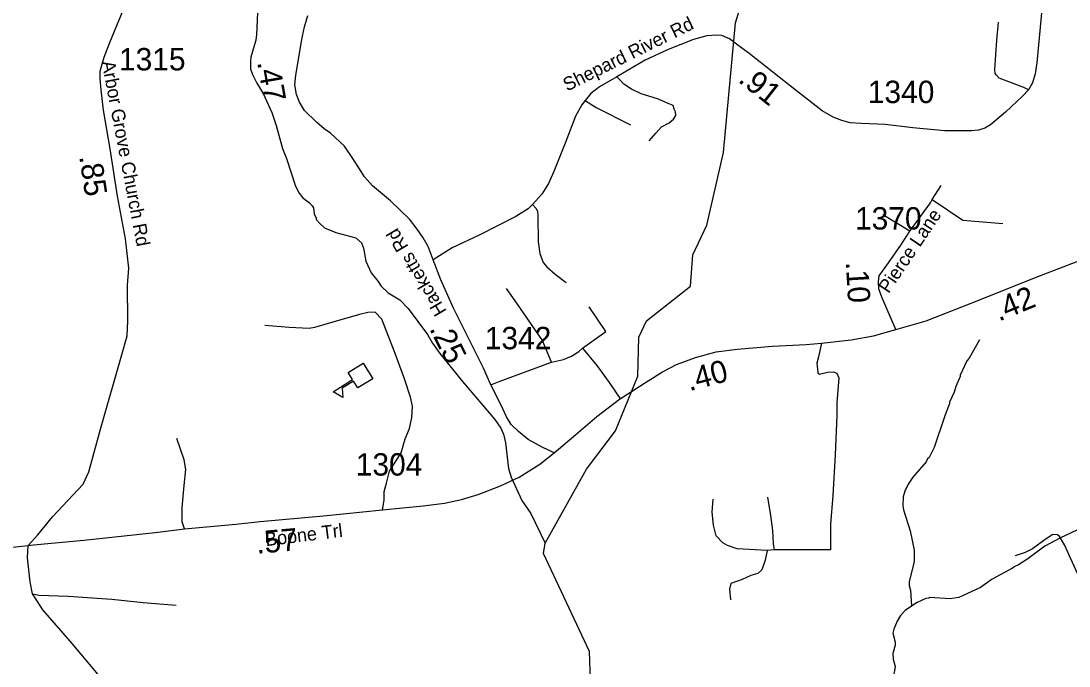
# Model space of a CAD drawing. Extents: x 1248089 to 1457196, y 820910 to 988753.
# Drawn here: x 1331365 to 1337218, y 892512 to 896114 of the extents above; entities that cross this region are included whole.
import ezdxf

# ---------------------------------------------------------------- set-up
doc = ezdxf.new("R2010")
doc.units = 0
for name, color, linetype in [('Exist Cultural Educational Facility High CELL', 7, 'Continuous'), ('Exist Hydrographic Misc Water Feature', 7, 'Continuous'), ('Exist Road Non-System Type 51', 7, 'Continuous'), ('Exist Road Secondary Type 51 Attributed', 7, 'Continuous'), ('Exist Road Secondary Type 51 Label', 7, 'Continuous'), ('Prop GRAU CAT1 Cell', 7, 'Continuous'), ('Prop Lane Lines', 7, 'Continuous')]:
    doc.layers.add(name, color=color, linetype=linetype)

msp = doc.modelspace()

# ---------------------------------------------------------------- linework, layer by layer
at = {"layer": 'Exist Cultural Educational Facility High CELL'}
msp.add_lwpolyline([(1333329.1, 894116.5), (1333246.1, 894064.6), (1333221.6, 894103.6), (1333158, 894063.8), (1333162.4, 894011), (1333107.6, 894043.6), (1333216.5, 894111.8), (1333192.1, 894150.8), (1333275.1, 894202.7)], close=True, dxfattribs=at)
at = {"layer": 'Exist Hydrographic Misc Water Feature'}
for points in [[(1334544.5, 892429.4), (1334540.5, 892593.7), (1334283.1, 893140.3), (1334291.7, 893197.9), (1334522.5, 893611.6), (1334685.4, 893825.1), (1334809.5, 894131.2), (1334814.5, 894347.8), (1334858.5, 894438.8), (1335104.5, 894634.1), (1335116.5, 894807.8), (1335195.5, 894973.7), (1335288.5, 895378.9), (1335355.5, 896103), (1335382.4, 896194.5)], [(1332685.8, 896160.1), (1332680.3, 896038.3), (1332675.5, 896006.6), (1332648.8, 895911.3), (1332646.2, 895889.4), (1332647, 895847.4), (1332658.1, 895815), (1332682.7, 895766.3), (1332717.2, 895709.4), (1332766.2, 895604), (1332790.1, 895531.4), (1332824.6, 895402.4), (1332846.9, 895345.8), (1332898.7, 895192.3), (1332917.6, 895151.8), (1332938.8, 895127.2), (1332976, 895098.1), (1332991.6, 895081.7), (1332997.4, 895071.5), (1333002.4, 895037.4), (1333013.7, 895013.1), (1333013.5, 895005.1), (1333032.8, 894982.5), (1333060.2, 894959.7), (1333123.5, 894933.9), (1333234.7, 894902.7), (1333266, 894875.8), (1333277, 894845.5), (1333291.1, 894773.1), (1333321.2, 894708.3), (1333359.9, 894659.2), (1333375.2, 894634.7), (1333416.1, 894595.5), (1333481.1, 894557.7), (1333527.7, 894508.3), (1333635.7, 894363.3), (1333662.3, 894314.5), (1333704.7, 894257.3), (1333830.4, 894101.7), (1334010.5, 893888.6), (1334045.1, 893839.6), (1334060.2, 893807.2), (1334070.9, 893758.9), (1334086.8, 893614.4), (1334101.5, 893566), (1334161.8, 893436.3), (1334211.8, 893362.9), (1334291.7, 893197.9)], [(1336718.6, 894334.2), (1336660.3, 894231.6), (1336647.9, 894215.9), (1336610.2, 894136.7), (1336610, 894128.8), (1336584.8, 894073.3), (1336576.2, 894041.5), (1336550.8, 893986.1), (1336550.7, 893978.1), (1336525.3, 893914.7), (1336465.2, 893732.1), (1336436, 893676.7), (1336427.8, 893668.9), (1336419.5, 893653.1), (1336345.6, 893566.8), (1336318.7, 893527.4), (1336299.9, 893487.9), (1336291.1, 893456), (1336290, 893408.1), (1336293.5, 893384), (1336330.9, 893267.1), (1336352.6, 893158.6), (1336353.3, 893102.6), (1336350.9, 893086.7), (1336324.7, 892983.2), (1336324.2, 892959.2), (1336331.6, 892935.1), (1336334.9, 892907.1), (1336337.5, 892845.4)], [(1337513.8, 893390.1), (1337170.1, 893228), (1337083.1, 893181.9), (1336987.5, 893110.2), (1336934.8, 893077.3), (1336910.5, 893065.9), (1336902.3, 893058.1), (1336789, 892996.7), (1336723.9, 892950.1), (1336602.7, 892895), (1336554.5, 892888), (1336440.7, 892894.6), (1336434.6, 892890.7), (1336418.6, 892889.1), (1336370.1, 892866.2), (1336337.5, 892845.4)], [(1336337.5, 892845.4), (1336303, 892821.7), (1336276.5, 892794.4), (1336257.7, 892762.8), (1336238.7, 892717.2), (1336234.2, 892695.3), (1336247.2, 892645), (1336246.8, 892629), (1336233.7, 892581.3), (1336235.1, 892549.3), (1336246.1, 892509), (1336243.6, 892485.2), (1336237.1, 892463.2), (1336212.6, 892439.8), (1336184.3, 892426.5), (1336127.5, 892389.8), (1336063, 892328.2)]]:
    msp.add_lwpolyline(points, dxfattribs=at)
at = {"layer": 'Exist Road Non-System Type 51'}
for p, q in [((1336453.1, 895117.1), (1336504.5, 895195.7)), ((1336328.1, 894941.1), (1336178.1, 895031.7)), ((1334630.7, 894381), (1334537.6, 894517.8)), ((1334501.3, 894286.5), (1334630.7, 894381))]:
    msp.add_line(p, q, dxfattribs=at)
for points in [[(1336991.1, 895729.2), (1336964.5, 895743.2), (1336827.8, 895795.7), (1336811.9, 895811.6), (1336806, 895820.5), (1336803, 895843.3), (1336813.9, 896006.9), (1336823.8, 896107.1)], [(1334873.3, 895444.5), (1334909.6, 895486.8), (1334942.2, 895523.1), (1334984.4, 895544.8), (1335008.6, 895566.6), (1335021.9, 895585.9), (1335019.4, 895607.7), (1335013.4, 895622.2), (1335007.4, 895641.5), (1334979.6, 895653.6), (1334920.4, 895680.2), (1334827.4, 895706.7), (1334774.3, 895733.3), (1334732, 895761.1), (1334709.1, 895786.5), (1334691.8, 895801.7)], [(1334515, 895670.8), (1334577.5, 895631.8), (1334768.3, 895533.9)], [(1334221.9, 895089.7), (1334240.5, 895068.7), (1334249, 895051.7), (1334251.4, 895025.2), (1334252.6, 894880.1), (1334262.3, 894816.1), (1334281.6, 894765.3), (1334302.1, 894741.2), (1334348, 894700.1), (1334409.6, 894652.9)], [(1336328.1, 894941.1), (1336444.9, 895099.5), (1336453.1, 895117.1)], [(1336453.1, 895117.1), (1336625.1, 895001.9), (1336848.6, 894982.9)], [(1336277.8, 894862.3), (1336328.1, 894941.1)], [(1334326.8, 894209.3), (1334275.9, 894333), (1334259.9, 894354.8), (1334150.9, 894514.9), (1334075.3, 894621.1)], [(1333384.4, 893383.3), (1333393, 893438.7), (1333393, 893485.9), (1333406.9, 893533.1), (1333423.5, 893599.7), (1333487.3, 893702.5), (1333509.5, 893780.2), (1333534.5, 893838.5), (1333548.4, 893899.6), (1333551.2, 893963.5), (1333540.1, 894013.5), (1333506.8, 894116.2), (1333454, 894257.8), (1333379.1, 894449.4), (1333343.1, 894488.3), (1333301.4, 894485.5), (1333254.3, 894474.4), (1333107.2, 894432.8), (1333004.5, 894402.2), (1332974, 894396.7), (1332863, 894402.2), (1332727, 894413.3)], [(1334326.8, 894209.3), (1334393.7, 894223.9), (1334438.8, 894242.8), (1334479.5, 894269), (1334501.3, 894286.5)], [(1334501.3, 894286.5), (1334579.8, 894190.4), (1334649.6, 894094.4), (1334713.5, 894002.7)], [(1335836, 894314.7), (1335818.3, 894237.7), (1335809.8, 894203.6), (1335812.6, 894169.4), (1335815.5, 894149.5), (1335824, 894141), (1335869.5, 894152.4), (1335900.7, 894155.2), (1335920.6, 894146.7), (1335932, 894121.1), (1335920.6, 893981.7), (1335920.6, 893910.6), (1335912.1, 893691.7), (1335897.9, 893464.2), (1335886.5, 893304.9), (1335886.5, 893159.9)], [(1333989.5, 894081.3), (1334034.6, 894101.7), (1334326.8, 894209.3)], [(1332278.8, 893278), (1332265.1, 893316.9), (1332265.1, 893394.7), (1332276.2, 893519.6), (1332284.5, 893608.5), (1332276.2, 893664), (1332234.6, 893783.4)], [(1335531.3, 893157.1), (1335363.6, 893165.6), (1335309.7, 893185.5), (1335284.1, 893199.7), (1335247.1, 893239.5), (1335232.9, 893299.2), (1335224.4, 893370.3), (1335230.1, 893444.3)], [(1335534.1, 893455.6), (1335551.2, 893353.3), (1335562.6, 893268), (1335565.4, 893194), (1335571.1, 893159.9)], [(1337759.5, 892742.9), (1337730.4, 892750.9), (1337600.6, 892766.8), (1337478.8, 892793.2), (1337399.4, 892827.7), (1337362.4, 892862.1), (1337290.9, 892970.8), (1337192.9, 893188), (1337163.8, 893235.7), (1337153.2, 893243.7), (1337126.7, 893246.3), (1337089.7, 893222.5), (1337012.9, 893166.8), (1336973.2, 893145.6), (1336917.6, 893127.1)], [(1335531.3, 893157.1), (1335519.9, 893103), (1335502.9, 893049), (1335480.2, 893029.1), (1335440.4, 893017.7), (1335392.1, 892995), (1335329.5, 892972.2), (1335321, 892940.9), (1335326.7, 892881.2)], [(1335886.5, 893159.9), (1335662, 893159.9), (1335571.1, 893159.9), (1335531.3, 893157.1)], [(1331428.9, 892914.4), (1331466.4, 892907.4), (1331627.3, 892901.9), (1331871.5, 892885.2), (1332046.3, 892865.8), (1332232.2, 892851.9)]]:
    msp.add_lwpolyline(points, dxfattribs=at)
at = {"layer": 'Exist Road Secondary Type 51 Attributed'}
for points in [[(1331405.6, 893184.8), (1331458.6, 893243.6), (1331541.2, 893344.8), (1331712.1, 893527.7), (1331743.1, 893595.9), (1331809.1, 893834.9), (1331926.8, 894244), (1331957.7, 894355.6), (1331961.9, 894440.3), (1331959.8, 894638.7), (1331967.3, 894734.3), (1331948, 894897.3), (1331903, 895135.3), (1331862.3, 895401), (1331825.9, 895615.5), (1331813.1, 895730.6), (1331806.6, 895790.7), (1331807.7, 895833.6), (1331829.1, 895911.8), (1331860.2, 895994.4), (1331961.8, 896239.1)], [(1337071.5, 896240.7), (1337051, 896020.3), (1337038.7, 895880.1), (1337029.5, 895819.8), (1337014.2, 895769.6), (1336991.1, 895729.2), (1336958.4, 895694.4), (1336862.3, 895604.3), (1336779.4, 895533.7), (1336746.7, 895516.3), (1336713, 895505.1), (1336672.4, 895499.9), (1336524.1, 895501), (1336346.2, 895518.4), (1336191.4, 895535.6), (1336057.5, 895541.7), (1335995.1, 895545.8), (1335949.1, 895559.1), (1335901.1, 895577.5), (1335838.7, 895612.3), (1335696, 895724.4), (1335432.3, 895932.2), (1335360.7, 895984.3), (1335321.8, 896015), (1335277.9, 896032.4), (1335248.7, 896035.6), (1335194.5, 896031.5), (1335119.9, 896011.1), (1334979.8, 895954.8), (1334850, 895895.5), (1334691.8, 895801.7), (1334595.7, 895746.5), (1334546.6, 895709.7), (1334515, 895670.8), (1334496.5, 895646.2), (1334460.9, 895583.2), (1334407.7, 895442), (1334340.2, 895273.2), (1334310.9, 895206.4), (1334273, 895147), (1334221.9, 895089.7), (1334196.4, 895065.2), (1334128.9, 895023.2), (1333924.4, 894918.8), (1333773.1, 894847.2), (1333666.7, 894779.7)], [(1333666.7, 894779.7), (1333638.6, 894854.8), (1333610.8, 894903.1), (1333577.6, 894952.4), (1333535, 895007.5), (1333427.8, 895109.4), (1333328.2, 895194.1), (1333283.2, 895243.4), (1333265.1, 895274.2), (1333218, 895347.1), (1333170.9, 895415.4), (1333093.8, 895487.2), (1333058.7, 895512.6), (1333014.5, 895548.3), (1332948.2, 895614.3), (1332919.3, 895660.4), (1332903.2, 895703.3), (1332893.6, 895758), (1332900, 895811.6), (1332931.2, 895999.5), (1332937.6, 896029.2), (1332948.9, 896081), (1332966.3, 896144.7)], [(1336250.1, 894391.7), (1336420.4, 894440.4), (1336670.4, 894537.8), (1337048.8, 894689.2), (1337320.5, 894793.4), (1337758.7, 894965.7), (1337845.2, 895000.8), (1338102, 895103.6), (1338286.7, 895165.5), (1338356.5, 895181.3)], [(1336250.1, 894391.7), (1336173.1, 894572), (1336155.2, 894619), (1336153, 894657), (1336157.4, 894690.6), (1336208.9, 894764.4), (1336277.8, 894862.3)], [(1334341.8, 893703.1), (1334275.8, 893734.1), (1334197.3, 893777.5), (1334143.6, 893820.9), (1334102.3, 893860.1), (1334075.5, 893903.5), (1334044.7, 893972.9), (1333989.2, 894082.2), (1333947.6, 894175.4), (1333780.4, 894510.1), (1333710.2, 894669.2), (1333666.7, 894779.7)], [(1334341.8, 893703.1), (1334463, 893805), (1334581.5, 893906.2), (1334707.2, 894003), (1334867.1, 894105.1), (1334948, 894154.3), (1335026, 894196.2), (1335131.5, 894235.3), (1335247.1, 894265.6), (1335364.1, 894281.5), (1335561.5, 894298.8), (1335749.3, 894307.5), (1335836, 894314.7), (1336001.5, 894333.3), (1336125.8, 894355), (1336250.1, 894391.7)], [(1331405.6, 893184.8), (1331434.6, 893188.3), (1331715.2, 893213.9), (1332113.6, 893257.3), (1332278.8, 893278), (1332563.7, 893304.9), (1332700, 893319.3), (1333054.1, 893350.2), (1333384.4, 893383.3), (1333611.5, 893406), (1333729.2, 893420.5), (1333824.2, 893441.1), (1333918.4, 893469.8), (1334042.3, 893517.3), (1334147.6, 893566.9), (1334263.2, 893639.2), (1334341.8, 893703.1)], [(1331081.4, 893152.5), (1331282.7, 893172.4), (1331405.6, 893184.8)], [(1332837.6, 891192.2), (1332770.7, 891279.9), (1332366.6, 891787.3), (1332111.9, 892094.2), (1331949.5, 892280.8), (1331650.3, 892637), (1331486.2, 892825.1), (1331443.2, 892892.1), (1331428.9, 892914.4), (1331416.1, 892981.4), (1331400.2, 893115.3), (1331405.6, 893184.8)]]:
    msp.add_lwpolyline(points, dxfattribs=at)

# ---------------------------------------------------------------- texts
at = {"layer": 'Exist Road Secondary Type 51 Label'}
for s, rotation, p in [('Shepard River Rd', 26.3753, (1334414.9, 895719.7)), ('Arbor Grove Church Rd', 280.80975, (1331814.7, 895885.1)), ('Pierce Lane', 56.10861, (1336210.1, 894588.4)), ('Hacketts Rd', 120.68693, (1333744.1, 894493.7)), ('Boone Trl', 7.01233, (1332733.1, 893180.8))]:
    msp.add_text(s, height=75, rotation=rotation, dxfattribs=at).set_placement(p)
at = {"layer": 'Prop GRAU CAT1 Cell'}
for s, rotation, p in [('.47', 280.00009, (1332683.1, 895883.9)), ('.91', 321.78156, (1335364.5, 895777.5)), ('.85', 278.70303, (1331689.5, 895357.8)), ('.10', 273.36299, (1335970.9, 894768)), ('.42', 22.12546, (1336825.9, 894435.3)), ('.25', 296.54669, (1333643.6, 894396)), ('.40', 14.71942, (1335097.6, 894046.2)), ('.57', 4.99036, (1332682.3, 893138.5))]:
    msp.add_text(s, height=125, rotation=rotation, dxfattribs=at).set_placement(p)
at = {"layer": 'Prop Lane Lines'}
for s, p in [('1315', (1331911.9, 895838.3)), ('1340', (1336093.9, 895655.8)), ('1370', (1336022.4, 894949.5)), ('1342', (1333954.9, 894280.9)), ('1304', (1333234.5, 893575.4))]:
    msp.add_text(s, height=125, dxfattribs=at).set_placement(p)

doc.saveas('drawing.dxf')
